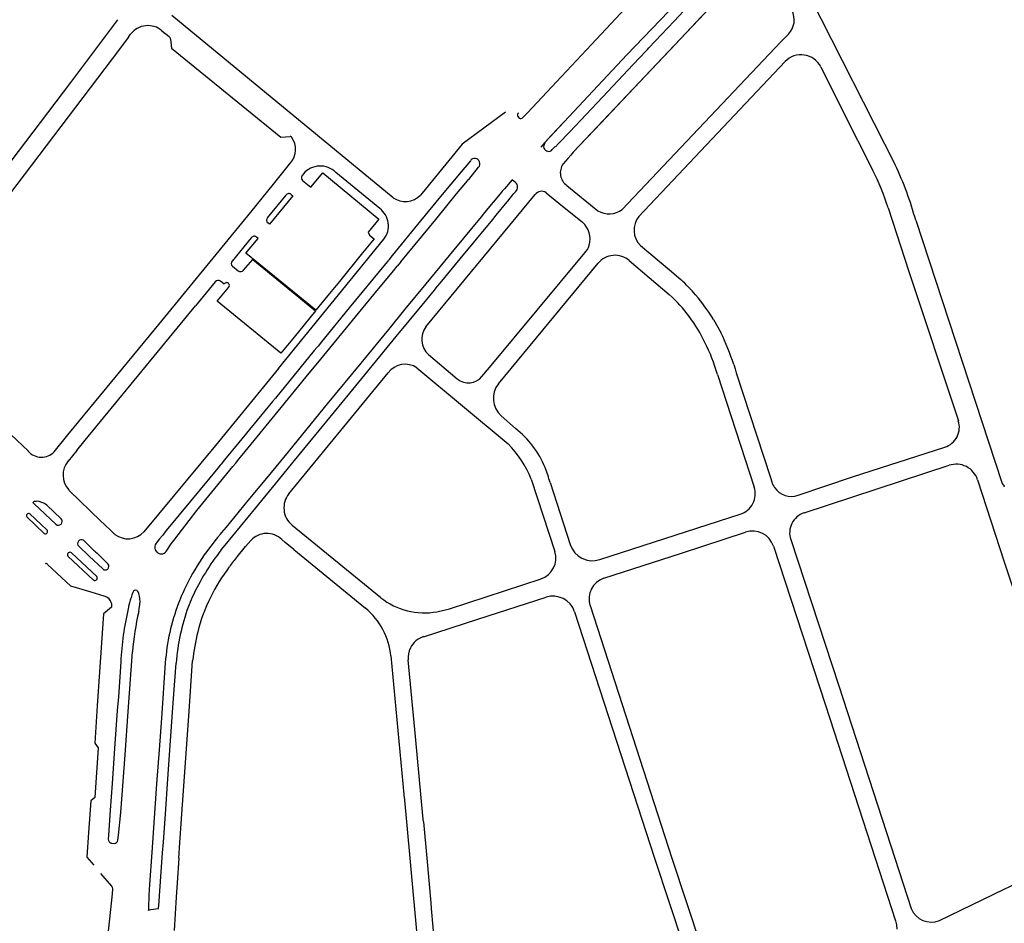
# Model space of a CAD drawing. Extents: x 148869 to 161638, y 453607 to 469810.
# Tile 941 of 1056: x 159138.29 to 159140.98, y 459855.64 to 459858.11. Entities that reach past the tile are written whole.
import ezdxf

# ---------------------------------------------------------------- set-up
doc = ezdxf.new("R2010")
doc.units = 0
doc.layers.add('LKI_V01_KANTRIJWEG', color=252, linetype='CONTINUOUS')

msp = doc.modelspace()

# ---------------------------------------------------------------- linework, layer by layer
at = {"layer": 'LKI_V01_KANTRIJWEG'}
for p, q in [((159140.3989, 459858.2779), (159140.685, 459857.7143)), ((159140.3989, 459858.2779), (159140.685, 459857.7143)), ((159139.3121, 459857.6249), (159138.7069, 459858.1232)), ((159139.3121, 459857.6249), (159138.7069, 459858.1232)), ((159138.68, 459858.0811), (159138.6995, 459858.0651)), ((159138.68, 459858.0811), (159138.6995, 459858.0651)), ((159138.5883, 459858.064), (159138.5944, 459858.0721)), ((159138.5883, 459858.064), (159138.5944, 459858.0721)), ((159138.7021, 459858.0622), (159138.7028, 459858.0611)), ((159138.7021, 459858.0622), (159138.7028, 459858.0611)), ((159139.9841, 459857.5737), (159140.384, 459857.9968)), ((159139.9841, 459857.5737), (159140.384, 459857.9968)), ((159139.6526, 459857.8468), (159139.6566, 459857.8423)), ((159139.6526, 459857.8468), (159139.6566, 459857.8423)), ((159138.9847, 459857.662), (159139.0323, 459857.7208)), ((159138.9847, 459857.662), (159139.0323, 459857.7208)), ((159139.0617, 459857.6823), (159139.0614, 459857.6815)), ((159139.0617, 459857.6823), (159139.0614, 459857.6815)), ((159139.0668, 459857.6901), (159139.0641, 459857.6864)), ((159139.0668, 459857.6901), (159139.0641, 459857.6864)), ((159139.2755, 459857.5955), (159139.1555, 459857.6941)), ((159139.2755, 459857.5955), (159139.1555, 459857.6941)), ((159139.0644, 459857.6722), (159139.0874, 459857.6537)), ((159139.0644, 459857.6722), (159139.0874, 459857.6537)), ((159139.7874, 459857.658), (159139.8717, 459857.5889)), ((159139.7874, 459857.658), (159139.8717, 459857.5889)), ((159138.9689, 459857.5699), (159139.0193, 459857.6319)), ((159138.9689, 459857.5699), (159139.0193, 459857.6319)), ((159139.0377, 459857.6303), (159138.9741, 459857.5522)), ((159139.0377, 459857.6303), (159138.9741, 459857.5522)), ((159139.0334, 459857.6339), (159139.0377, 459857.6303)), ((159139.0334, 459857.6339), (159139.0377, 459857.6303)), ((159139.3913, 459857.6371), (159139.3868, 459857.6321)), ((159139.3913, 459857.6371), (159139.3868, 459857.6321)), ((159139.4018, 459857.2718), (159139.7002, 459857.6334)), ((159139.4018, 459857.2718), (159139.7002, 459857.6334)), ((159139.7305, 459857.6385), (159139.7653, 459857.6098)), ((159139.7305, 459857.6385), (159139.7653, 459857.6098)), ((159139.7653, 459857.6098), (159139.8296, 459857.5576)), ((159139.7653, 459857.6098), (159139.8296, 459857.5576)), ((159138.9741, 459857.5522), (159138.9694, 459857.5559)), ((159138.9741, 459857.5522), (159138.9694, 459857.5559)), ((159140.7408, 459857.5632), (159140.9763, 459856.8464)), ((159140.7408, 459857.5632), (159140.9763, 459856.8464)), ((159138.9243, 459857.5156), (159138.8721, 459857.4517)), ((159138.9243, 459857.5156), (159138.8721, 459857.4517)), ((159138.9426, 459857.5137), (159138.9385, 459857.5174)), ((159138.9426, 459857.5137), (159138.9385, 459857.5174)), ((159138.9985, 459857.1578), (159139.2867, 459857.5118)), ((159138.9985, 459857.1578), (159139.2867, 459857.5118)), ((159139.2286, 459857.4738), (159139.165, 459857.3958)), ((159139.2286, 459857.4738), (159139.165, 459857.3958)), ((159139.5757, 459857.1607), (159139.8366, 459857.4738)), ((159139.5757, 459857.1607), (159139.8366, 459857.4738)), ((159138.8726, 459857.4378), (159138.8887, 459857.4248)), ((159138.8726, 459857.4378), (159138.8887, 459857.4248)), ((159139.3333, 459857.4493), (159139.3235, 459857.4373)), ((159139.3333, 459857.4493), (159139.3235, 459857.4373)), ((159139.5998, 459857.1163), (159139.8724, 459857.4455)), ((159139.5998, 459857.1163), (159139.8724, 459857.4455)), ((159139.9578, 459857.453), (159140.0671, 459857.3601)), ((159139.9578, 459857.453), (159140.0671, 459857.3601)), ((159138.8257, 459857.3949), (159138.7762, 459857.3348)), ((159138.8257, 459857.3949), (159138.7762, 459857.3348)), ((159138.8498, 459857.3887), (159138.8398, 459857.3971)), ((159138.8498, 459857.3887), (159138.8398, 459857.3971)), ((159139.165, 459857.3958), (159139.1335, 459857.3573)), ((159139.165, 459857.3958), (159139.1335, 459857.3573)), ((159138.7762, 459857.3348), (159138.7717, 459857.3293)), ((159138.7762, 459857.3348), (159138.7717, 459857.3293)), ((159139.0686, 459857.2774), (159139.0412, 459857.2436)), ((159139.0686, 459857.2774), (159139.0412, 459857.2436)), ((159140.1879, 459857.2923), (159140.2081, 459857.2561)), ((159140.1879, 459857.2923), (159140.2081, 459857.2561)), ((159139.4088, 459857.1959), (159139.4875, 459857.1297)), ((159139.4088, 459857.1959), (159139.4875, 459857.1297)), ((159140.2435, 459857.1687), (159140.2471, 459857.1573)), ((159140.2435, 459857.1687), (159140.2471, 459857.1573)), ((159139.0273, 459856.8158), (159139.2986, 459857.1458)), ((159139.0273, 459856.8158), (159139.2986, 459857.1458)), ((159139.3773, 459857.1595), (159139.6265, 459856.9518)), ((159139.3773, 459857.1595), (159139.6265, 459856.9518)), ((159139.5549, 459857.1357), (159139.5757, 459857.1607)), ((159139.5549, 459857.1357), (159139.5757, 459857.1607)), ((159140.1987, 459857.1413), (159140.2991, 459856.8339)), ((159140.1987, 459857.1413), (159140.2991, 459856.8339)), ((159140.2471, 459857.1573), (159140.2503, 459857.1463)), ((159140.2471, 459857.1573), (159140.2503, 459857.1463)), ((159140.2503, 459857.1463), (159140.3434, 459856.8598)), ((159140.2503, 459857.1463), (159140.3434, 459856.8598)), ((159139.6071, 459857.0283), (159139.6464, 459856.9943)), ((159139.6071, 459857.0283), (159139.6464, 459856.9943)), ((159138.3849, 459856.9303), (159138.4229, 459856.9763)), ((159138.3849, 459856.9303), (159138.4229, 459856.9763)), ((159138.4474, 459856.9338), (159138.4232, 459856.9051)), ((159138.4474, 459856.9338), (159138.4232, 459856.9051)), ((159140.4358, 459856.7634), (159140.8323, 459856.8935)), ((159140.4358, 459856.7634), (159140.8323, 459856.8935)), ((159139.6893, 459856.8553), (159139.7541, 459856.6578)), ((159139.6893, 459856.8553), (159139.7541, 459856.6578)), ((159139.741, 459856.8463), (159139.7963, 459856.6766)), ((159139.741, 459856.8463), (159139.7963, 459856.6766)), ((159140.3434, 459856.8598), (159140.3472, 459856.8479)), ((159140.3434, 459856.8598), (159140.3472, 459856.8479)), ((159140.9099, 459856.8541), (159140.9831, 459856.6299)), ((159140.9099, 459856.8541), (159140.9831, 459856.6299)), ((159140.9822, 459856.8363), (159140.9831, 459856.835)), ((159140.9822, 459856.8363), (159140.9831, 459856.835)), ((159138.3271, 459856.7913), (159138.328, 459856.7904)), ((159138.3271, 459856.7913), (159138.328, 459856.7904)), ((159138.328, 459856.7904), (159138.3302, 459856.7884)), ((159138.328, 459856.7904), (159138.3302, 459856.7884)), ((159138.3302, 459856.7884), (159138.3899, 459856.7322)), ((159138.3302, 459856.7884), (159138.3899, 459856.7322)), ((159138.4048, 459856.7473), (159138.3653, 459856.7845)), ((159138.4048, 459856.7473), (159138.3653, 459856.7845)), ((159138.3103, 459856.7522), (159138.3578, 459856.7071)), ((159138.3103, 459856.7522), (159138.3578, 459856.7071)), ((159138.3656, 459856.7171), (159138.3187, 459856.7611)), ((159138.3656, 459856.7171), (159138.3187, 459856.7611)), ((159139.8769, 459856.6356), (159140.2612, 459856.7596)), ((159139.8769, 459856.6356), (159140.2612, 459856.7596)), ((159139.0358, 459856.73), (159139.2784, 459856.5317)), ((159139.0358, 459856.73), (159139.2784, 459856.5317)), ((159138.5016, 459856.5891), (159138.4325, 459856.6543)), ((159138.5016, 459856.5891), (159138.4325, 459856.6543)), ((159138.6617, 459856.6627), (159138.6663, 459856.6564)), ((159138.6617, 459856.6627), (159138.6663, 459856.6564)), ((159139.0405, 459856.6632), (159139.2363, 459856.5026)), ((159139.0405, 459856.6632), (159139.2363, 459856.5026)), ((159138.4231, 459856.6455), (159138.4928, 459856.5799)), ((159138.4231, 459856.6455), (159138.4928, 459856.5799)), ((159140.9831, 459856.6299), (159141.2074, 459855.9435)), ((159140.9831, 459856.6299), (159141.2074, 459855.9435)), ((159139.808, 459856.4932), (159140.0269, 459855.8195)), ((159139.808, 459856.4932), (159140.0269, 459855.8195)), ((159139.8504, 459856.5106), (159140.0745, 459855.8195)), ((159139.8504, 459856.5106), (159140.0745, 459855.8195)), ((159139.3055, 459856.3722), (159139.3413, 459855.9933)), ((159139.3055, 459856.3722), (159139.3413, 459855.9933)), ((159139.3712, 459856.1711), (159139.3533, 459856.362)), ((159139.3712, 459856.1711), (159139.3533, 459856.362)), ((159139.373, 459856.1525), (159139.3712, 459856.1711)), ((159139.373, 459856.1525), (159139.3712, 459856.1711)), ((159139.3934, 459855.9355), (159139.373, 459856.1525)), ((159139.3934, 459855.9355), (159139.373, 459856.1525)), ((159139.3413, 459855.9933), (159139.3416, 459855.9903)), ((159139.3413, 459855.9933), (159139.3416, 459855.9903)), ((159139.3413, 459855.9933), (159139.3416, 459855.9903)), ((159139.3413, 459855.9933), (159139.3416, 459855.9903)), ((159139.3416, 459855.9903), (159139.3418, 459855.9884)), ((159139.3416, 459855.9903), (159139.3418, 459855.9884)), ((159139.3416, 459855.9903), (159139.3418, 459855.9884)), ((159139.3416, 459855.9903), (159139.3418, 459855.9884)), ((159139.3418, 459855.9884), (159139.3575, 459855.8195)), ((159139.3418, 459855.9884), (159139.3575, 459855.8195)), ((159139.3949, 459855.9186), (159139.3934, 459855.9355)), ((159139.3949, 459855.9186), (159139.3934, 459855.9355)), ((159139.3949, 459855.9186), (159139.4039, 459855.8195)), ((159139.3949, 459855.9186), (159139.4039, 459855.8195)), ((159138.5597, 459855.8684), (159138.561, 459855.8823)), ((159138.5597, 459855.8684), (159138.561, 459855.8823)), ((159138.542, 459855.8608), (159138.5492, 459855.86)), ((159138.542, 459855.8608), (159138.5492, 459855.86)), ((159138.7262, 459855.8195), (159138.729, 459855.8617)), ((159138.7262, 459855.8195), (159138.729, 459855.8617)), ((159139.3575, 459855.8195), (159139.4062, 459855.2965)), ((159139.3575, 459855.8195), (159139.4062, 459855.2965)), ((159139.4039, 459855.8195), (159139.415, 459855.6971)), ((159139.4039, 459855.8195), (159139.415, 459855.6971)), ((159140.0269, 459855.8195), (159140.16, 459855.4152)), ((159140.0269, 459855.8195), (159140.16, 459855.4152)), ((159140.0745, 459855.8195), (159140.2009, 459855.4346)), ((159140.0745, 459855.8195), (159140.2009, 459855.4346)), ((159140.6838, 459855.8195), (159140.7286, 459855.6817)), ((159140.6838, 459855.8195), (159140.7286, 459855.6817)), ((159140.9831, 459855.7346), (159141.1182, 459855.7991)), ((159140.9831, 459855.7346), (159141.1182, 459855.7991)), ((159138.5433, 459855.7427), (159138.5132, 459855.7775)), ((159138.5433, 459855.7427), (159138.5132, 459855.7775)), ((159140.8057, 459855.6491), (159140.9831, 459855.7346)), ((159140.8057, 459855.6491), (159140.9831, 459855.7346)), ((159139.415, 459855.6971), (159139.4163, 459855.6819)), ((159139.415, 459855.6971), (159139.4163, 459855.6819)), ((159139.4163, 459855.6819), (159139.4299, 459855.5317)), ((159139.4163, 459855.6819), (159139.4299, 459855.5317))]:
    msp.add_line(p, q, dxfattribs=at)
for points in [[(159139.6671, 459857.8441), (159139.6794, 459857.8571), (159139.759, 459857.9419), (159139.8543, 459858.0435), (159139.9341, 459858.1283), (159140.023, 459858.2222), (159140.0247, 459858.2239), (159140.0664, 459858.2263), (159140.0936, 459858.2558), (159140.1452, 459858.3107), (159140.1714, 459858.3381), (159140.1865, 459858.3544), (159140.2002, 459858.3689)], [(159139.6671, 459857.8441), (159139.6794, 459857.8571), (159139.759, 459857.9419), (159139.8543, 459858.0435), (159139.9341, 459858.1283), (159140.023, 459858.2222), (159140.0247, 459858.2239), (159140.0664, 459858.2263), (159140.0936, 459858.2558), (159140.1452, 459858.3107), (159140.1714, 459858.3381), (159140.1865, 459858.3544), (159140.2002, 459858.3689)], [(159140.2713, 459858.2425), (159140.2626, 459858.2338), (159140.2553, 459858.2265), (159140.2516, 459858.2223), (159140.1549, 459858.1198), (159140.0696, 459858.0294), (159140.0347, 459857.9926), (159139.9394, 459857.8918), (159139.8799, 459857.8288), (159139.8046, 459857.7492), (159139.8009, 459857.7448), (159139.7976, 459857.7412), (159139.7895, 459857.7323), (159139.7769, 459857.7172)], [(159140.2713, 459858.2425), (159140.2626, 459858.2338), (159140.2553, 459858.2265), (159140.2516, 459858.2223), (159140.1549, 459858.1198), (159140.0696, 459858.0294), (159140.0347, 459857.9926), (159139.9394, 459857.8918), (159139.8799, 459857.8288), (159139.8046, 459857.7492), (159139.8009, 459857.7448), (159139.7976, 459857.7412), (159139.7895, 459857.7323), (159139.7769, 459857.7172)], [(159139.8046, 459857.7492), (159140.2445, 459858.2153), (159140.2516, 459858.2223)], [(159139.8046, 459857.7492), (159140.2445, 459858.2153), (159140.2516, 459858.2223)], [(159140.1111, 459858.1834), (159139.9506, 459858.0151), (159139.7267, 459857.7756), (159139.7162, 459857.7634)], [(159140.1111, 459858.1834), (159139.9506, 459858.0151), (159139.7267, 459857.7756), (159139.7162, 459857.7634)], [(159139.7472, 459857.7564), (159139.7554, 459857.7651), (159139.7564, 459857.7641), (159139.7645, 459857.7726), (159139.7949, 459857.8049), (159139.8841, 459857.8995), (159139.9683, 459857.9885), (159140.004, 459858.0265), (159140.0077, 459858.0302), (159140.0111, 459858.0342), (159140.0807, 459858.1077), (159140.1327, 459858.163)], [(159139.7472, 459857.7564), (159139.7554, 459857.7651), (159139.7564, 459857.7641), (159139.7645, 459857.7726), (159139.7949, 459857.8049), (159139.8841, 459857.8995), (159139.9683, 459857.9885), (159140.004, 459858.0265), (159140.0077, 459858.0302), (159140.0111, 459858.0342), (159140.0807, 459858.1077), (159140.1327, 459858.163)], [(159138.5586, 459858.1114), (159138.4295, 459857.9394), (159138.2228, 459857.6678)], [(159138.5586, 459858.1114), (159138.4295, 459857.9394), (159138.2228, 459857.6678)], [(159138.5883, 459858.064), (159138.5435, 459858.004), (159138.2221, 459857.5818), (159138.1583, 459857.499), (159138.0447, 459857.3501)], [(159138.5883, 459858.064), (159138.5435, 459858.004), (159138.2221, 459857.5818), (159138.1583, 459857.499), (159138.0447, 459857.3501)], [(159138.7035, 459858.0584), (159138.706, 459858.0334), (159139.005, 459857.7902), (159139.0302, 459857.7922)], [(159138.7035, 459858.0584), (159138.706, 459858.0334), (159139.005, 459857.7902), (159139.0302, 459857.7922)], [(159139.9384, 459857.5925), (159140.3721, 459858.0509), (159140.3927, 459858.072)], [(159139.9384, 459857.5925), (159140.3721, 459858.0509), (159140.3927, 459858.072)], [(159140.4811, 459857.9823), (159140.5412, 459857.8615), (159140.6231, 459857.7009)], [(159140.4811, 459857.9823), (159140.5412, 459857.8615), (159140.6231, 459857.7009)], [(159139.619, 459857.8588), (159139.5012, 459857.7711), (159139.3913, 459857.6371)], [(159139.619, 459857.8588), (159139.5012, 459857.7711), (159139.3913, 459857.6371)], [(159139.7771, 459857.8297), (159139.7454, 459857.7958), (159139.7267, 459857.7756), (159139.7267, 459857.7756), (159139.7277, 459857.7747), (159139.7269, 459857.7736)], [(159139.7771, 459857.8297), (159139.7454, 459857.7958), (159139.7267, 459857.7756), (159139.7267, 459857.7756), (159139.7277, 459857.7747), (159139.7269, 459857.7736)], [(159139.3333, 459857.4493), (159139.4285, 459857.5655), (159139.4856, 459857.6353), (159139.5107, 459857.6657), (159139.5173, 459857.6734), (159139.5189, 459857.6749), (159139.5455, 459857.708)], [(159139.3333, 459857.4493), (159139.4285, 459857.5655), (159139.4856, 459857.6353), (159139.5107, 459857.6657), (159139.5173, 459857.6734), (159139.5189, 459857.6749), (159139.5455, 459857.708)], [(159139.5232, 459857.726), (159139.4978, 459857.6954), (159139.4418, 459857.6281), (159139.3871, 459857.5615)], [(159139.5232, 459857.726), (159139.4978, 459857.6954), (159139.4418, 459857.6281), (159139.3871, 459857.5615)], [(159139.0874, 459857.6537), (159139.1196, 459857.6924), (159139.273, 459857.5663), (159139.2437, 459857.5308), (159139.2473, 459857.5226)], [(159139.0874, 459857.6537), (159139.1196, 459857.6924), (159139.273, 459857.5663), (159139.2437, 459857.5308), (159139.2473, 459857.5226)], [(159138.4229, 459856.9763), (159138.6027, 459857.1954), (159138.6713, 459857.2781), (159138.8284, 459857.4693), (159138.923, 459857.5853), (159138.9847, 459857.662)], [(159138.4229, 459856.9763), (159138.6027, 459857.1954), (159138.6713, 459857.2781), (159138.8284, 459857.4693), (159138.923, 459857.5853), (159138.9847, 459857.662)], [(159139.6469, 459857.6662), (159139.6433, 459857.6691), (159139.6376, 459857.6741), (159139.6164, 459857.6495), (159139.61, 459857.6423), (159139.6081, 459857.6403), (159139.5909, 459857.6192), (159139.5857, 459857.6131)], [(159139.6469, 459857.6662), (159139.6433, 459857.6691), (159139.6376, 459857.6741), (159139.6164, 459857.6495), (159139.61, 459857.6423), (159139.6081, 459857.6403), (159139.5909, 459857.6192), (159139.5857, 459857.6131)], [(159139.3208, 459857.2453), (159139.3914, 459857.3312), (159139.4248, 459857.3722), (159139.4328, 459857.3818), (159139.4342, 459857.3836), (159139.4406, 459857.3911), (159139.4955, 459857.4576), (159139.5845, 459857.5654), (159139.5941, 459857.5771), (159139.624, 459857.6139), (159139.6253, 459857.6153), (159139.6321, 459857.6235), (159139.6396, 459857.6329)], [(159139.3208, 459857.2453), (159139.3914, 459857.3312), (159139.4248, 459857.3722), (159139.4328, 459857.3818), (159139.4342, 459857.3836), (159139.4406, 459857.3911), (159139.4955, 459857.4576), (159139.5845, 459857.5654), (159139.5941, 459857.5771), (159139.624, 459857.6139), (159139.6253, 459857.6153), (159139.6321, 459857.6235), (159139.6396, 459857.6329)], [(159139.6396, 459857.6329), (159139.642, 459857.636), (159139.6472, 459857.6422)], [(159139.6396, 459857.6329), (159139.642, 459857.636), (159139.6472, 459857.6422)], [(159139.5857, 459857.6131), (159139.5621, 459857.5844), (159139.5526, 459857.573), (159139.4778, 459857.4824), (159139.4012, 459857.3893), (159139.344, 459857.3198), (159139.299, 459857.2647)], [(159139.5857, 459857.6131), (159139.5621, 459857.5844), (159139.5526, 459857.573), (159139.4778, 459857.4824), (159139.4012, 459857.3893), (159139.344, 459857.3198), (159139.299, 459857.2647)], [(159140.6658, 459857.5968), (159140.7223, 459857.4235), (159140.8574, 459857.0154)], [(159140.6658, 459857.5968), (159140.7223, 459857.4235), (159140.8574, 459857.0154)], [(159139.3871, 459857.5615), (159139.3095, 459857.4672), (159139.3004, 459857.4551), (159139.299, 459857.4533), (159139.2976, 459857.4517), (159139.291, 459857.4445), (159139.1922, 459857.3241), (159139.1158, 459857.2309), (159139.1067, 459857.219), (159139.1053, 459857.2172), (159139.1038, 459857.2155), (159139.0963, 459857.2073), (159138.99, 459857.0772), (159138.9819, 459857.0675), (159138.8901, 459856.9561), (159138.8509, 459856.9088)], [(159139.3871, 459857.5615), (159139.3095, 459857.4672), (159139.3004, 459857.4551), (159139.299, 459857.4533), (159139.2976, 459857.4517), (159139.291, 459857.4445), (159139.1922, 459857.3241), (159139.1158, 459857.2309), (159139.1067, 459857.219), (159139.1053, 459857.2172), (159139.1038, 459857.2155), (159139.0963, 459857.2073), (159138.99, 459857.0772), (159138.9819, 459857.0675), (159138.8901, 459856.9561), (159138.8509, 459856.9088)], [(159139.2473, 459857.5226), (159139.2601, 459857.5123), (159139.2286, 459857.4738)], [(159139.2473, 459857.5226), (159139.2601, 459857.5123), (159139.2286, 459857.4738)], [(159139.1335, 459857.3573), (159139.1007, 459857.317), (159138.9094, 459857.4732), (159138.9426, 459857.5137)], [(159139.1335, 459857.3573), (159139.1007, 459857.317), (159138.9094, 459857.4732), (159138.9426, 459857.5137)], [(159139.9888, 459857.4941), (159140.0681, 459857.4277), (159140.0988, 459857.4012)], [(159139.9888, 459857.4941), (159140.0681, 459857.4277), (159140.0988, 459857.4012)], [(159138.9028, 459857.4266), (159138.9285, 459857.4563), (159139.1, 459857.316), (159139.0686, 459857.2774)], [(159138.9028, 459857.4266), (159138.9285, 459857.4563), (159139.1, 459857.316), (159139.0686, 459857.2774)], [(159139.2252, 459857.3189), (159139.272, 459857.3755), (159139.2957, 459857.404), (159139.313, 459857.4253), (159139.3235, 459857.4373)], [(159139.2252, 459857.3189), (159139.272, 459857.3755), (159139.2957, 459857.404), (159139.313, 459857.4253), (159139.3235, 459857.4373)], [(159139.0412, 459857.2436), (159139.0054, 459857.1995), (159138.8314, 459857.3425), (159138.8628, 459857.3801)], [(159139.0412, 459857.2436), (159139.0054, 459857.1995), (159138.8314, 459857.3425), (159138.8628, 459857.3801)], [(159138.4474, 459856.9338), (159138.4698, 459856.9624), (159138.7717, 459857.3293)], [(159138.4474, 459856.9338), (159138.4698, 459856.9624), (159138.7717, 459857.3293)], [(159138.6912, 459856.6578), (159138.7053, 459856.6785), (159138.7129, 459856.6881), (159138.7756, 459856.7696), (159138.8737, 459856.8897), (159138.8807, 459856.8982), (159138.89, 459856.9099), (159138.9075, 459856.9311), (159139.0062, 459857.0518), (159139.0747, 459857.135), (159139.1147, 459857.1833), (159139.2252, 459857.3189)], [(159138.6912, 459856.6578), (159138.7053, 459856.6785), (159138.7129, 459856.6881), (159138.7756, 459856.7696), (159138.8737, 459856.8897), (159138.8807, 459856.8982), (159138.89, 459856.9099), (159138.9075, 459856.9311), (159139.0062, 459857.0518), (159139.0747, 459857.135), (159139.1147, 459857.1833), (159139.2252, 459857.3189)], [(159139.299, 459857.2647), (159139.2234, 459857.1728), (159139.1319, 459857.0616), (159139.0166, 459856.9203), (159138.9657, 459856.8583), (159138.9147, 459856.7968)], [(159139.299, 459857.2647), (159139.2234, 459857.1728), (159139.1319, 459857.0616), (159139.0166, 459856.9203), (159138.9657, 459856.8583), (159138.9147, 459856.7968)], [(159138.9364, 459856.7771), (159138.9983, 459856.8527), (159139.0378, 459856.9009), (159139.1099, 459856.9886), (159139.1935, 459857.0907), (159139.2514, 459857.1611), (159139.3208, 459857.2453)], [(159138.9364, 459856.7771), (159138.9983, 459856.8527), (159139.0378, 459856.9009), (159139.1099, 459856.9886), (159139.1935, 459857.0907), (159139.2514, 459857.1611), (159139.3208, 459857.2453)], [(159138.0203, 459857.2087), (159138.1712, 459857.0666), (159138.3147, 459856.9317)], [(159138.0203, 459857.2087), (159138.1712, 459857.0666), (159138.3147, 459856.9317)], [(159138.9985, 459857.1578), (159138.8263, 459856.9479), (159138.6304, 459856.7117)], [(159138.9985, 459857.1578), (159138.8263, 459856.9479), (159138.6304, 459856.7117)], [(159140.4195, 459856.8115), (159140.5684, 459856.8618), (159140.8204, 459856.9427)], [(159140.4195, 459856.8115), (159140.5684, 459856.8618), (159140.8204, 459856.9427)], [(159138.8509, 459856.9088), (159138.8418, 459856.8969), (159138.8405, 459856.8951), (159138.8389, 459856.8934), (159138.8325, 459856.886), (159138.7626, 459856.8013), (159138.6918, 459856.715), (159138.6824, 459856.7028), (159138.6813, 459856.7013), (159138.6734, 459856.6924), (159138.6642, 459856.6806)], [(159138.8509, 459856.9088), (159138.8418, 459856.8969), (159138.8405, 459856.8951), (159138.8389, 459856.8934), (159138.8325, 459856.886), (159138.7626, 459856.8013), (159138.6918, 459856.715), (159138.6824, 459856.7028), (159138.6813, 459856.7013), (159138.6734, 459856.6924), (159138.6642, 459856.6806)], [(159138.4255, 459856.8261), (159138.4266, 459856.8246), (159138.5128, 459856.7407)], [(159138.4255, 459856.8261), (159138.4266, 459856.8246), (159138.5128, 459856.7407)], [(159138.9147, 459856.7968), (159138.8556, 459856.7241), (159138.8489, 459856.7168), (159138.8474, 459856.7149), (159138.8396, 459856.7051)], [(159138.9147, 459856.7968), (159138.8556, 459856.7241), (159138.8489, 459856.7168), (159138.8474, 459856.7149), (159138.8396, 459856.7051)], [(159138.8421, 459856.6621), (159138.8531, 459856.6754), (159138.9364, 459856.7771)], [(159138.8421, 459856.6621), (159138.8531, 459856.6754), (159138.9364, 459856.7771)], [(159138.5128, 459856.7407), (159138.5216, 459856.7327), (159138.5415, 459856.714), (159138.5468, 459856.7089), (159138.5483, 459856.7074), (159138.5499, 459856.7058), (159138.5515, 459856.7046)], [(159138.5128, 459856.7407), (159138.5216, 459856.7327), (159138.5415, 459856.714), (159138.5468, 459856.7089), (159138.5483, 459856.7074), (159138.5499, 459856.7058), (159138.5515, 459856.7046)], [(159139.8884, 459856.5846), (159140.1001, 459856.6533), (159140.2758, 459856.7109)], [(159139.8884, 459856.5846), (159140.1001, 459856.6533), (159140.2758, 459856.7109)], [(159138.4651, 459856.689), (159138.4668, 459856.6876), (159138.4734, 459856.6803), (159138.4927, 459856.6618), (159138.4954, 459856.6593), (159138.4985, 459856.6569), (159138.5032, 459856.653), (159138.5106, 459856.646), (159138.5329, 459856.6235)], [(159138.4651, 459856.689), (159138.4668, 459856.6876), (159138.4734, 459856.6803), (159138.4927, 459856.6618), (159138.4954, 459856.6593), (159138.4985, 459856.6569), (159138.5032, 459856.653), (159138.5106, 459856.646), (159138.5329, 459856.6235)], [(159138.8858, 459856.6435), (159138.9086, 459856.6712), (159138.9234, 459856.688)], [(159138.8858, 459856.6435), (159138.9086, 459856.6712), (159138.9234, 459856.688)], [(159139.0405, 459856.6632), (159139.0172, 459856.6825), (159139.0075, 459856.6905)], [(159139.0405, 459856.6632), (159139.0172, 459856.6825), (159139.0075, 459856.6905)], [(159140.399, 459856.6905), (159140.5307, 459856.291), (159140.6838, 459855.8195)], [(159140.399, 459856.6905), (159140.5307, 459856.291), (159140.6838, 459855.8195)], [(159138.518, 459856.6102), (159138.481, 459856.645), (159138.4523, 459856.6721)], [(159138.518, 459856.6102), (159138.481, 459856.645), (159138.4523, 459856.6721)], [(159140.3519, 459856.6724), (159140.4942, 459856.2377), (159140.6301, 459855.8195)], [(159140.3519, 459856.6724), (159140.4942, 459856.2377), (159140.6301, 459855.8195)], [(159138.5224, 459856.5354), (159138.4861, 459856.5466), (159138.4305, 459856.563), (159138.3674, 459856.6225)], [(159138.5224, 459856.5354), (159138.4861, 459856.5466), (159138.4305, 459856.563), (159138.3674, 459856.6225)], [(159139.432, 459856.4933), (159139.4658, 459856.501), (159139.7164, 459856.5832)], [(159139.432, 459856.4933), (159139.4658, 459856.501), (159139.7164, 459856.5832)], [(159138.617, 459856.5433), (159138.6148, 459856.5479), (159138.6118, 459856.5511)], [(159138.617, 459856.5433), (159138.6148, 459856.5479), (159138.6118, 459856.5511)], [(159139.395, 459856.425), (159139.5441, 459856.4724), (159139.7303, 459856.5328)], [(159139.395, 459856.425), (159139.5441, 459856.4724), (159139.7303, 459856.5328)], [(159138.5419, 459856.5159), (159138.5424, 459856.5126), (159138.5423, 459856.506), (159138.5204, 459856.4877), (159138.5096, 459856.3287), (159138.5033, 459856.2356), (159138.4961, 459856.1335), (159138.506, 459856.1213), (159138.4962, 459855.9855), (159138.4853, 459855.9767), (159138.4791, 459855.8895), (159138.4745, 459855.8222), (159138.4934, 459855.8006)], [(159138.5419, 459856.5159), (159138.5424, 459856.5126), (159138.5423, 459856.506), (159138.5204, 459856.4877), (159138.5096, 459856.3287), (159138.5033, 459856.2356), (159138.4961, 459856.1335), (159138.506, 459856.1213), (159138.4962, 459855.9855), (159138.4853, 459855.9767), (159138.4791, 459855.8895), (159138.4745, 459855.8222), (159138.4934, 459855.8006)], [(159138.5915, 459856.5178), (159138.5887, 459856.5074), (159138.5886, 459856.5067), (159138.5875, 459856.5008)], [(159138.5915, 459856.5178), (159138.5887, 459856.5074), (159138.5886, 459856.5067), (159138.5875, 459856.5008)], [(159138.6164, 459856.4939), (159138.6178, 459856.501), (159138.6196, 459856.5133)], [(159138.6164, 459856.4939), (159138.6178, 459856.501), (159138.6196, 459856.5133)], [(159138.561, 459855.8823), (159138.5677, 459855.9442), (159138.5792, 459856.1021), (159138.5877, 459856.2205), (159138.5991, 459856.3833)], [(159138.561, 459855.8823), (159138.5677, 459855.9442), (159138.5792, 459856.1021), (159138.5877, 459856.2205), (159138.5991, 459856.3833)], [(159138.729, 459855.8617), (159138.7333, 459855.9272), (159138.7546, 459856.2218), (159138.7639, 459856.3592)], [(159138.729, 459855.8617), (159138.7333, 459855.9272), (159138.7546, 459856.2218), (159138.7639, 459856.3592)], [(159138.5673, 459856.356), (159138.561, 459856.261), (159138.5579, 459856.2231), (159138.5507, 459856.1192), (159138.5439, 459856.024), (159138.5388, 459855.951)], [(159138.5673, 459856.356), (159138.561, 459856.261), (159138.5579, 459856.2231), (159138.5507, 459856.1192), (159138.5439, 459856.024), (159138.5388, 459855.951)], [(159138.6891, 459856.3539), (159138.6784, 459856.2023), (159138.6724, 459856.1161), (159138.6655, 459856.0227), (159138.6609, 459855.9564)], [(159138.6891, 459856.3539), (159138.6784, 459856.2023), (159138.6724, 459856.1161), (159138.6655, 459856.0227), (159138.6609, 459855.9564)], [(159138.6903, 459855.9538), (159138.6953, 459856.0224), (159138.7018, 459856.1145), (159138.7111, 459856.244), (159138.7187, 459856.3528)], [(159138.6903, 459855.9538), (159138.6953, 459856.0224), (159138.7018, 459856.1145), (159138.7111, 459856.244), (159138.7187, 459856.3528)], [(159138.6609, 459855.9564), (159138.6522, 459855.8354), (159138.646, 459855.7478), (159138.6442, 459855.7181), (159138.6428, 459855.6834), (159138.6428, 459855.6769), (159138.6431, 459855.6771), (159138.6499, 459855.6792), (159138.6703, 459855.6823), (159138.6726, 459855.7014), (159138.6735, 459855.7165), (159138.6818, 459855.8341), (159138.6838, 459855.863), (159138.6903, 459855.9538)], [(159138.6609, 459855.9564), (159138.6522, 459855.8354), (159138.646, 459855.7478), (159138.6442, 459855.7181), (159138.6428, 459855.6834), (159138.6428, 459855.6769), (159138.6431, 459855.6771), (159138.6499, 459855.6792), (159138.6703, 459855.6823), (159138.6726, 459855.7014), (159138.6735, 459855.7165), (159138.6818, 459855.8341), (159138.6838, 459855.863), (159138.6903, 459855.9538)], [(159138.5388, 459855.951), (159138.5339, 459855.8823), (159138.5333, 459855.8715)], [(159138.5388, 459855.951), (159138.5339, 459855.8823), (159138.5333, 459855.8715)], [(159138.7262, 459855.8195), (159138.7215, 459855.7522), (159138.7191, 459855.7134), (159138.7131, 459855.6216)], [(159138.7262, 459855.8195), (159138.7215, 459855.7522), (159138.7191, 459855.7134), (159138.7131, 459855.6216)], [(159140.6301, 459855.8195), (159140.6858, 459855.6479), (159140.6883, 459855.6374), (159140.6892, 459855.6259)], [(159140.6301, 459855.8195), (159140.6858, 459855.6479), (159140.6883, 459855.6374), (159140.6892, 459855.6259)], [(159138.5173, 459855.457), (159138.525, 459855.5332), (159138.5347, 459855.6282), (159138.5445, 459855.7221), (159138.546, 459855.7355)], [(159138.5173, 459855.457), (159138.525, 459855.5332), (159138.5347, 459855.6282), (159138.5445, 459855.7221), (159138.546, 459855.7355)]]:
    msp.add_lwpolyline(points, dxfattribs=at)
for centre, radius, start, end in [((159140.3523, 459858.1115), 0.0565, 315.7101, 27.3243), ((159140.3523, 459858.1115), 0.0565, 315.7101, 27.3243), ((159138.6415, 459858.0358), 0.0595, 49.6695, 142.4035), ((159138.6415, 459858.0358), 0.0595, 49.6695, 142.4035), ((159138.6962, 459858.0595), 0.00655, 24.808, 60.0889), ((159138.6962, 459858.0595), 0.00655, 24.808, 60.0889), ((159138.6978, 459858.0584), 0.00567, 359.8799, 27.4738), ((159138.6978, 459858.0584), 0.00567, 359.8799, 27.4738), ((159140.4275, 459857.9556), 0.0599, 26.505, 136.538), ((159140.4275, 459857.9556), 0.0599, 26.505, 136.538), ((159139.6601, 459857.8506), 0.00833, 131.5246, 206.9804), ((159139.6601, 459857.8506), 0.00833, 131.5246, 206.9804), ((159139.6608, 459857.8495), 0.00836, 240.4122, 319.1342), ((159139.6608, 459857.8495), 0.00836, 240.4122, 319.1342), ((159139.0309, 459857.7884), 0.00384, 70.3156, 99.6683), ((159139.0309, 459857.7884), 0.00384, 70.3156, 99.6683), ((159139.0311, 459857.7879), 0.00422, 21.3775, 75.206), ((159139.0311, 459857.7879), 0.00422, 21.3775, 75.206), ((159138.9874, 459857.7569), 0.0577, 321.1817, 34.2997), ((159138.9874, 459857.7569), 0.0577, 321.1817, 34.2997), ((159139.7369, 459857.7648), 0.0133, 138.5648, 320.7472), ((159139.7369, 459857.7648), 0.0133, 138.5648, 320.7472), ((159139.535, 459857.7178), 0.0144, 317.0036, 145.3892), ((159139.535, 459857.7178), 0.0144, 317.0036, 145.3892), ((159139.113, 459857.6507), 0.0608, 45.6211, 139.5419), ((159139.113, 459857.6507), 0.0608, 45.6211, 139.5419), ((159139.8112, 459857.6927), 0.0421, 144.4755, 235.621), ((159139.8112, 459857.6927), 0.0421, 144.4755, 235.621), ((159139.8452, 459857.3185), 0.9284, 15.2784, 25.2353), ((159139.8452, 459857.3185), 0.9284, 15.2784, 25.2353), ((159139.071, 459857.6795), 0.00979, 167.7569, 227.5535), ((159139.071, 459857.6795), 0.00979, 167.7569, 227.5535), ((159139.0698, 459857.6803), 0.00832, 133.3956, 166.4231), ((159139.0698, 459857.6803), 0.00832, 133.3956, 166.4231), ((159140.0593, 459857.4091), 0.6348, 17.1974, 27.3713), ((159140.0593, 459857.4091), 0.6348, 17.1974, 27.3713), ((159139.636, 459857.654), 0.0163, 313.5541, 48.1162), ((159139.636, 459857.654), 0.0163, 313.5541, 48.1162), ((159139.0273, 459857.6259), 0.0101, 53.1044, 143.3606), ((159139.0273, 459857.6259), 0.0101, 53.1044, 143.3606), ((159139.3452, 459857.6723), 0.0579, 235.0464, 315.9724), ((159139.3452, 459857.6723), 0.0579, 235.0464, 315.9724), ((159139.7179, 459857.6205), 0.0219, 54.974, 144.0669), ((159139.7179, 459857.6205), 0.0219, 54.974, 144.0669), ((159138.9754, 459857.5631), 0.00934, 133.7938, 230.3175), ((159138.9754, 459857.5631), 0.00934, 133.7938, 230.3175), ((159139.2404, 459857.5482), 0.0589, 321.7465, 53.3971), ((159139.2404, 459857.5482), 0.0589, 321.7465, 53.3971), ((159139.9022, 459857.6423), 0.0616, 240.2773, 305.9548), ((159139.9022, 459857.6423), 0.0616, 240.2773, 305.9548), ((159140.0291, 459857.5364), 0.0584, 140.321, 226.4195), ((159140.0291, 459857.5364), 0.0584, 140.321, 226.4195), ((159139.7908, 459857.5123), 0.0597, 342.9417, 49.3656), ((159139.7908, 459857.5123), 0.0597, 342.9417, 49.3656), ((159138.9323, 459857.5095), 0.01, 51.5044, 142.5666), ((159138.9323, 459857.5095), 0.01, 51.5044, 142.5666), ((159139.7925, 459857.5108), 0.0576, 319.9745, 343.8381), ((159139.7925, 459857.5108), 0.0576, 319.9745, 343.8381), ((159139.9188, 459857.4071), 0.0603, 49.6355, 140.3688), ((159139.9188, 459857.4071), 0.0603, 49.6355, 140.3688), ((159138.8789, 459857.445), 0.00957, 135.5562, 228.7318), ((159138.8789, 459857.445), 0.00957, 135.5562, 228.7318), ((159138.8948, 459857.4333), 0.0105, 234.4125, 320.1868), ((159138.8948, 459857.4333), 0.0105, 234.4125, 320.1868), ((159138.8339, 459857.3888), 0.0102, 54.488, 143.2782), ((159138.8339, 459857.3888), 0.0102, 54.488, 143.2782), ((159138.8566, 459857.3848), 0.00784, 36.0781, 150.0299), ((159138.8566, 459857.3848), 0.00784, 36.0781, 150.0299), ((159138.8566, 459857.3848), 0.00784, 322.9833, 36.2821), ((159138.8566, 459857.3848), 0.00784, 322.9833, 36.2821), ((159139.7289, 459857.008), 0.5398, 40.5701, 46.7369), ((159139.7289, 459857.008), 0.5398, 40.5701, 46.7369), ((159139.7925, 459857.0548), 0.4106, 25.102, 48.0355), ((159139.7925, 459857.0548), 0.4106, 25.102, 48.0355), ((159139.7295, 459857.008), 0.5394, 31.8002, 40.6153), ((159139.7295, 459857.008), 0.5394, 31.8002, 40.6153), ((159139.4459, 459857.2376), 0.0558, 142.2202, 228.2368), ((159139.4459, 459857.2376), 0.0558, 142.2202, 228.2368), ((159139.6039, 459856.9605), 0.6725, 18.0298, 26.0717), ((159139.6039, 459856.9605), 0.6725, 18.0298, 26.0717), ((159139.7727, 459857.0247), 0.4417, 15.3074, 27.5403), ((159139.7727, 459857.0247), 0.4417, 15.3074, 27.5403), ((159139.3449, 459857.1125), 0.0571, 55.4486, 144.2664), ((159139.3449, 459857.1125), 0.0571, 55.4486, 144.2664), ((159139.5182, 459857.167), 0.0482, 230.5217, 319.6372), ((159139.5182, 459857.167), 0.0482, 230.5217, 319.6372), ((159139.6518, 459857.0763), 0.0656, 142.4896, 227.0367), ((159139.6518, 459857.0763), 0.0656, 142.4896, 227.0367), ((159140.8028, 459856.9974), 0.0574, 287.8493, 18.2663), ((159140.8028, 459856.9974), 0.0574, 287.8493, 18.2663), ((159139.4819, 459856.7848), 0.2664, 22.6363, 51.8572), ((159139.4819, 459856.7848), 0.2664, 22.6363, 51.8572), ((159139.4371, 459856.7599), 0.2696, 20.7205, 45.3731), ((159139.4371, 459856.7599), 0.2696, 20.7205, 45.3731), ((159138.3504, 459856.9628), 0.0474, 221.0247, 316.641), ((159138.3504, 459856.9628), 0.0474, 221.0247, 316.641), ((159138.4696, 459856.867), 0.0601, 140.5449, 222.8479), ((159138.4696, 459856.867), 0.0601, 140.5449, 222.8479), ((159140.8515, 459856.8351), 0.0614, 17.9799, 108.201), ((159140.8515, 459856.8351), 0.0614, 17.9799, 108.201), ((159139.1311, 459856.6726), 0.6342, 15.8979, 19.7959), ((159139.1311, 459856.6726), 0.6342, 15.8979, 19.7959), ((159140.3994, 459856.8644), 0.0547, 197.5198, 215.5804), ((159140.3994, 459856.8644), 0.0547, 197.5198, 215.5804), ((159141.0226, 459856.8669), 0.0506, 203.8538, 217.1516), ((159141.0226, 459856.8669), 0.0506, 203.8538, 217.1516), ((159139.0742, 459856.7771), 0.0608, 140.4919, 230.8063), ((159139.0742, 459856.7771), 0.0608, 140.4919, 230.8063), ((159140.2431, 459856.8156), 0.0589, 287.8922, 18.0748), ((159140.2431, 459856.8156), 0.0589, 287.8922, 18.0748), ((159140.4013, 459856.8652), 0.0567, 215.1591, 288.7709), ((159140.4013, 459856.8652), 0.0567, 215.1591, 288.7709), ((159138.3353, 459856.7841), 0.0108, 85.0422, 138.9505), ((159138.3353, 459856.7841), 0.0108, 85.0422, 138.9505), ((159138.3343, 459856.7439), 0.0511, 52.7433, 87.8841), ((159138.3343, 459856.7439), 0.0511, 52.7433, 87.8841), ((159138.3156, 459856.7556), 0.00629, 60.3489, 212.8334), ((159138.3156, 459856.7556), 0.00629, 60.3489, 212.8334), ((159140.4537, 459856.7086), 0.0576, 108.1199, 198.2601), ((159140.4537, 459856.7086), 0.0576, 108.1199, 198.2601), ((159138.3969, 459856.7402), 0.0106, 228.5006, 42.3018), ((159138.3969, 459856.7402), 0.0106, 228.5006, 42.3018), ((159138.3611, 459856.7126), 0.0064, 239.2483, 45.2075), ((159138.3611, 459856.7126), 0.0064, 239.2483, 45.2075), ((159138.587, 459856.7513), 0.0587, 232.6903, 317.5873), ((159138.587, 459856.7513), 0.0587, 232.6903, 317.5873), ((159140.2945, 459856.6535), 0.0604, 18.208, 108.0792), ((159140.2945, 459856.6535), 0.0604, 18.208, 108.0792), ((159138.4603, 459856.6794), 0.0108, 63.7044, 222.3826), ((159138.4603, 459856.6794), 0.0108, 63.7044, 222.3826), ((159139.3481, 459856.2665), 0.6715, 139.2206, 155.5579), ((159139.3481, 459856.2665), 0.6715, 139.2206, 155.5579), ((159138.9666, 459856.6489), 0.0583, 45.4937, 137.8965), ((159138.9666, 459856.6489), 0.0583, 45.4937, 137.8965), ((159138.4283, 459856.6494), 0.00651, 48.8982, 216.906), ((159138.4283, 459856.6494), 0.00651, 48.8982, 216.906), ((159138.6781, 459856.6695), 0.0177, 141.4403, 202.6859), ((159138.6781, 459856.6695), 0.0177, 141.4403, 202.6859), ((159138.6782, 459856.6668), 0.0158, 220.9121, 325.473), ((159138.6782, 459856.6668), 0.0158, 220.9121, 325.473), ((159139.3466, 459856.2642), 0.6426, 141.736, 155.2711), ((159139.3466, 459856.2642), 0.6426, 141.736, 155.2711), ((159139.6979, 459856.6394), 0.0591, 288.1686, 18.1498), ((159139.6979, 459856.6394), 0.0591, 288.1686, 18.1498), ((159139.8572, 459856.6964), 0.064, 198.0287, 287.94), ((159139.8572, 459856.6964), 0.064, 198.0287, 287.94), ((159139.148, 459856.4141), 0.3483, 138.8188, 144.541), ((159139.148, 459856.4141), 0.3483, 138.8188, 144.541), ((159138.3627, 459856.6189), 0.006, 37.7372, 110.6812), ((159138.3627, 459856.6189), 0.006, 37.7372, 110.6812), ((159138.5251, 459856.6173), 0.00999, 225.2866, 38.4101), ((159138.5251, 459856.6173), 0.00999, 225.2866, 38.4101), ((159139.3012, 459856.2899), 0.5454, 143.2474, 153.6168), ((159139.3012, 459856.2899), 0.5454, 143.2474, 153.6168), ((159138.4966, 459856.5851), 0.00643, 233.7273, 38.5617), ((159138.4966, 459856.5851), 0.00643, 233.7273, 38.5617), ((159139.9065, 459856.5285), 0.059, 107.9272, 197.7424), ((159139.9065, 459856.5285), 0.059, 107.9272, 197.7424), ((159138.6082, 459856.5439), 0.00807, 63.9757, 163.9681), ((159138.6082, 459856.5439), 0.00807, 63.9757, 163.9681), ((159138.5184, 459856.5119), 0.0238, 9.581, 80.419), ((159138.5184, 459856.5119), 0.0238, 9.581, 80.419), ((159138.8448, 459856.4529), 0.2615, 159.1218, 165.6215), ((159138.8448, 459856.4529), 0.2615, 159.1218, 165.6215), ((159138.5489, 459856.5223), 0.0713, 352.7289, 17.1299), ((159138.5489, 459856.5223), 0.0713, 352.7289, 17.1299), ((159139.2547, 459856.3113), 0.568, 155.7725, 158.8399), ((159139.2547, 459856.3113), 0.568, 155.7725, 158.8399), ((159139.4248, 459856.2468), 0.7211, 156.6189, 158.9741), ((159139.4248, 459856.2468), 0.7211, 156.6189, 158.9741), ((159139.2099, 459856.3312), 0.4452, 153.1509, 166.1081), ((159139.2099, 459856.3312), 0.4452, 153.1509, 166.1081), ((159139.397, 459856.6799), 0.1899, 231.3451, 280.6017), ((159139.397, 459856.6799), 0.1899, 231.3451, 280.6017), ((159139.7493, 459856.4741), 0.0617, 18.0385, 107.9442), ((159139.7493, 459856.4741), 0.0617, 18.0385, 107.9442), ((159139.3847, 459856.316), 0.8183, 166.9492, 177.1996), ((159139.3847, 459856.316), 0.8183, 166.9492, 177.1996), ((159139.4904, 459856.3006), 0.8951, 167.5324, 174.6996), ((159139.4904, 459856.3006), 0.8951, 167.5324, 174.6996), ((159139.272, 459856.3102), 0.5845, 159.3515, 175.7098), ((159139.272, 459856.3102), 0.5845, 159.3515, 175.7098), ((159139.3042, 459856.3062), 0.5874, 160.1629, 175.4478), ((159139.3042, 459856.3062), 0.5874, 160.1629, 175.4478), ((159139.1156, 459856.355), 0.1907, 5.1716, 50.7182), ((159139.1156, 459856.355), 0.1907, 5.1716, 50.7182), ((159139.431, 459856.2833), 0.6714, 166.6733, 173.5049), ((159139.431, 459856.2833), 0.6714, 166.6733, 173.5049), ((159139.4132, 459856.3677), 0.0602, 107.6117, 153.906), ((159139.4132, 459856.3677), 0.0602, 107.6117, 153.906), ((159139.4129, 459856.3677), 0.0599, 153.8135, 185.4387), ((159139.4129, 459856.3677), 0.0599, 153.8135, 185.4387), ((159138.5426, 459855.8702), 0.00937, 171.5982, 266.5895), ((159138.5426, 459855.8702), 0.00937, 171.5982, 266.5895), ((159138.5501, 459855.8697), 0.00974, 264.8808, 351.9854), ((159138.5501, 459855.8697), 0.00974, 264.8808, 351.9854), ((159138.5338, 459855.7351), 0.0122, 2.07, 38.7628), ((159138.5338, 459855.7351), 0.0122, 2.07, 38.7628), ((159140.7838, 459855.7046), 0.0597, 202.5113, 291.5659), ((159140.7838, 459855.7046), 0.0597, 202.5113, 291.5659)]:
    msp.add_arc(centre, radius, start, end, dxfattribs=at)

doc.saveas('drawing.dxf')
